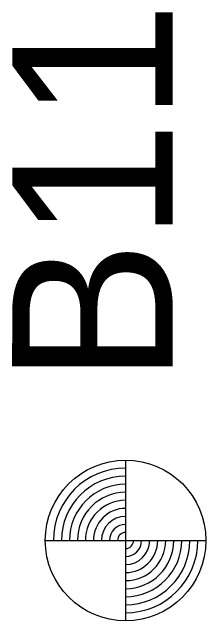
# Model space of a CAD drawing. Extents: x 311409 to 379449, y 121539 to 224848.
# Drawn here: x 361355.76 to 361367.82, y 134289.09 to 134326.95 of the extents above; entities that cross this region are included whole.
import ezdxf

# ---------------------------------------------------------------- set-up
doc = ezdxf.new("R2010")
doc.units = 0
doc.layers.add('E_SOIL_BORE2 [KAPUR_CADDS_LEVELS]', color=7, linetype='Continuous')
doc.layers.add('P_MARK', color=7, linetype='Continuous')

msp = doc.modelspace()

# ---------------------------------------------------------------- linework, layer by layer
at = {"layer": 'P_MARK'}
for p, q in [((361362.82, 134299.086), (361362.818, 134289.088)), ((361357.82, 134294.088), (361367.817, 134294.086))]:
    msp.add_line(p, q, dxfattribs=at)
msp.add_circle((361362.819, 134294.087), 4.999, dxfattribs=at)
for radius, start, end in [(4.499, 89.9869, 179.9869), (3.999, 89.9869, 179.9869), (3.499, 89.9869, 179.9869), (2.999, 89.9869, 179.9869), (2.499, 89.9869, 179.9869), (1.999, 89.9869, 179.9869), (1.5, 89.9869, 179.9869), (1, 89.9869, 179.9869), (0.5, 89.9869, 179.9869), (1.5, 269.9869, 359.9869), (1, 269.9869, 359.9869), (4.499, 269.9869, 359.9869), (3.999, 269.9869, 359.9869), (3.499, 269.9869, 359.9869), (2.999, 269.9869, 359.9869), (2.499, 269.9869, 359.9869), (1.999, 269.9869, 359.9869), (0.5, 269.9869, 359.9869)]:
    msp.add_arc((361362.819, 134294.087), radius, start, end, dxfattribs=at)

# ---------------------------------------------------------------- texts
at = {"layer": 'E_SOIL_BORE2 [KAPUR_CADDS_LEVELS]'}
msp.add_text('B11', height=10, rotation=89.9869, dxfattribs=at).set_placement((361365.755, 134303.814))

doc.saveas('drawing.dxf')
